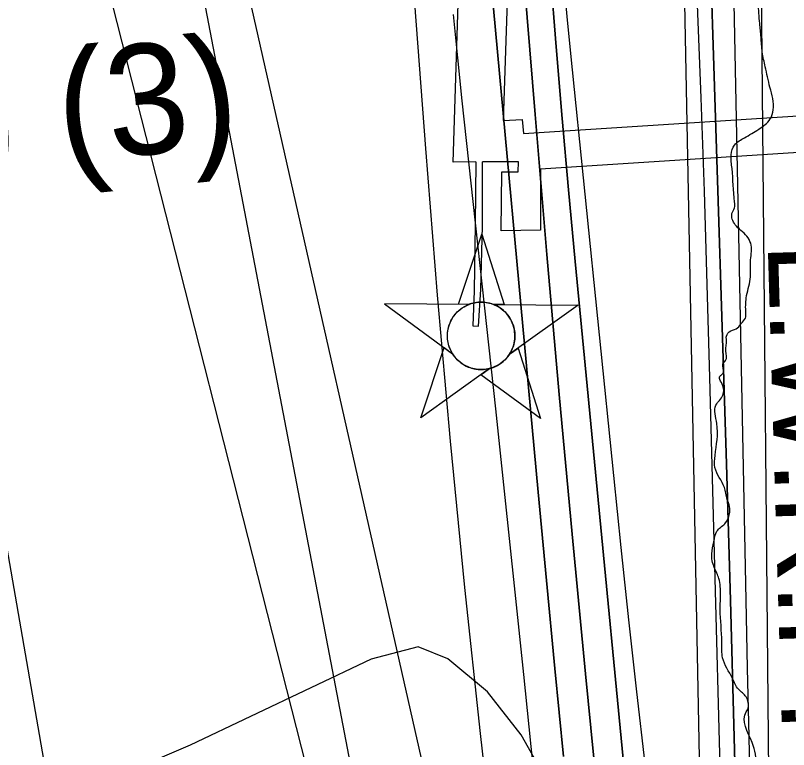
# Model space of a CAD drawing. Extents: x 3313442 to 3351311, y 721974 to 747360.
# Drawn here: x 3324032 to 3324732, y 728448 to 729113 of the extents above; entities that cross this region are included whole.
import ezdxf

# ---------------------------------------------------------------- set-up
doc = ezdxf.new("R2010")
doc.units = 0
for name, color, linetype in [('V-CHAN-DOCK', 7, 'Continuous'), ('V-CHAN-NAID', 7, 'Continuous'), ('V-RIVR-EDGE', 7, 'Continuous'), ('V-TOPO-DPTH', 7, 'Continuous'), ('V-TOPO-MAJR', 7, 'Continuous'), ('V-TOPO-MINR', 7, 'Continuous'), ('V-TOPO-WATR', 7, 'Continuous'), ('V-TOPO-WATR-IDEN', 7, 'Continuous'), ('V-UTIL-LINE', 7, 'Continuous')]:
    doc.layers.add(name, color=color, linetype=linetype)

msp = doc.modelspace()

# ---------------------------------------------------------------- linework, layer by layer
at = {"layer": 'V-CHAN-DOCK'}
for points in [[(3324448.71, 728980.18), (3324428.28, 728980.04), (3324444.53, 729496.05), (3324479.41, 729496.02)], [(3324479.41, 729496.02), (3324489.45, 729496.01), (3324473.37, 729017.59), (3324490.73, 729018.59), (3324491.77, 729006.04), (3324899.63, 729032.08), (3324901.81, 729016.3), (3324904.14, 728999.45)], [(3324904.14, 728999.45), (3324507.27, 728973.7), (3324507.14, 728918.55), (3324471.65, 728917.73), (3324472.16, 728971.14), (3324487, 728971.19), (3324487.28, 728980.44), (3324454.88, 728980.23)], [(3324448.71, 728980.18), (3324448.18, 728923.74), (3324447.23, 728863.59), (3324445.97, 728831.98), (3324451.17, 728831.54), (3324453.41, 728864.69), (3324454.92, 728922.52), (3324454.88, 728980.23)]]:
    msp.add_lwpolyline(points, dxfattribs=at)
at = {"layer": 'V-CHAN-NAID'}
for points in [[(3324442.7, 728851.33), (3324433.11, 728851.4), (3324454.24, 728914.88), (3324474.46, 728851.11), (3324464.88, 728851.18), (3324463.3, 728851.75), (3324461.2, 728852.37), (3324459.16, 728852.82), (3324457.13, 728853.13), (3324455.96, 728853.25), (3324454.43, 728853.33), (3324452.7, 728853.33), (3324451.33, 728853.26), (3324449.43, 728853.05), (3324448.06, 728852.83), (3324446.28, 728852.45), (3324444.75, 728852.03), (3324443.72, 728851.7)], [(3324442.7, 728851.33), (3324366.21, 728851.87), (3324427.77, 728806.47), (3324426.66, 728808.38), (3324425.85, 728810.01), (3324425.02, 728811.98), (3324424.33, 728814.03), (3324423.96, 728815.36), (3324423.6, 728816.98), (3324423.36, 728818.43), (3324423.17, 728820.03), (3324423.06, 728821.76), (3324423.05, 728823.34), (3324423.16, 728825.42), (3324423.34, 728827.04), (3324423.73, 728829.24), (3324424.21, 728831.16), (3324424.82, 728833.05), (3324425.47, 728834.73), (3324426.2, 728836.32), (3324427.01, 728837.85), (3324428.07, 728839.59), (3324429.1, 728841.06), (3324430.1, 728842.33), (3324431.11, 728843.47), (3324432.42, 728844.81), (3324433.47, 728845.77), (3324435.18, 728847.17), (3324436.4, 728848.04), (3324438.08, 728849.11), (3324439.81, 728850.06), (3324441.26, 728850.74)], [(3324464.88, 728851.18), (3324541.37, 728850.63), (3324479.16, 728806.11), (3324480.08, 728807.6), (3324481.05, 728809.45), (3324481.77, 728811.03), (3324482.51, 728812.99), (3324483.05, 728814.77), (3324483.45, 728816.41), (3324483.81, 728818.42), (3324484, 728819.99), (3324484.12, 728822.2), (3324484.09, 728824.26), (3324483.9, 728826.48), (3324483.64, 728828.24), (3324483.15, 728830.47), (3324482.51, 728832.61), (3324481.76, 728834.59), (3324481.11, 728836.04), (3324480.1, 728837.95), (3324479.04, 728839.67), (3324477.83, 728841.38), (3324476.56, 728842.92), (3324475.29, 728844.28), (3324473.66, 728845.81), (3324471.92, 728847.22), (3324470.23, 728848.4), (3324468.35, 728849.53), (3324466.88, 728850.3)], [(3324461.13, 728793.2), (3324398.93, 728748.68), (3324420.06, 728812.17), (3324427.77, 728806.47), (3324428.41, 728805.51), (3324429.79, 728803.65), (3324431, 728802.24), (3324432.47, 728800.73), (3324433.86, 728799.48), (3324435.31, 728798.33), (3324436.72, 728797.34), (3324438.39, 728796.3), (3324440.11, 728795.39), (3324441.9, 728794.58), (3324443.35, 728794.03), (3324444.97, 728793.5), (3324447.2, 728792.93), (3324448.73, 728792.65), (3324450.76, 728792.39), (3324452.29, 728792.28), (3324454.15, 728792.26), (3324455.84, 728792.34), (3324457.55, 728792.52), (3324459.46, 728792.83)], [(3324479.16, 728806.11), (3324486.96, 728811.69), (3324507.18, 728747.91), (3324453.34, 728787.62), (3324461.13, 728793.2), (3324462.8, 728793.68), (3324464.41, 728794.24), (3324466.57, 728795.15), (3324468.3, 728796.04), (3324470.17, 728797.15), (3324471.91, 728798.36), (3324473.46, 728799.61), (3324474.75, 728800.78), (3324476.13, 728802.2), (3324477.34, 728803.6), (3324478.46, 728805.07)]]:
    msp.add_lwpolyline(points, close=True, dxfattribs=at)
msp.add_circle((3324453.58, 728822.8), 30.54, dxfattribs=at)
at = {"layer": 'V-RIVR-EDGE'}
msp.add_spline([(3324717.69, 728327.26), (3324702.18, 728331.17), (3324695.22, 728336.62), (3324694.45, 728340.5), (3324696.79, 728345.53), (3324695.64, 728349.03), (3324694.48, 728352.52), (3324696.82, 728358.72), (3324693.74, 728368.03), (3324692.21, 728374.24), (3324693.38, 728376.57), (3324700.37, 728380.81), (3324702.33, 728388.57), (3324702.35, 728396.71), (3324699.65, 728404.47), (3324699.67, 728410.68), (3324702.01, 728418.82), (3324702.41, 728422.3), (3324702.83, 728433.55), (3324698.61, 728454.89), (3324693.25, 728482.44), (3324694.42, 728484.37), (3324695.21, 728490.96), (3324693.29, 728496.01), (3324686.32, 728503.01), (3324680.92, 728512.72), (3324672.04, 728531.35), (3324671.3, 728545.7), (3324669.83, 728575.18), (3324669.88, 728596.12), (3324668.73, 728603.1), (3324664.49, 728613.2), (3324662.19, 728625.61), (3324664.16, 728636.47), (3324666.9, 728646.15), (3324673.89, 728652.73), (3324678.18, 728661.64), (3324678.2, 728668.23), (3324676.28, 728674.83), (3324673.59, 728685.69), (3324665.1, 728703.55), (3324665.13, 728714.41), (3324666.75, 728743.49), (3324666.02, 728760.17), (3324669.13, 728764.43), (3324672.24, 728769.08), (3324672.26, 728777.61), (3324669.56, 728783.43), (3324669.18, 728784.98), (3324670.74, 728787.31), (3324672.68, 728789.63), (3324672.31, 728797.38), (3324674.65, 728800.48), (3324675.06, 728809.01), (3324675.47, 728819.09), (3324675.48, 728822.58), (3324679.37, 728827.23), (3324685.58, 728829.93), (3324689.08, 728834.18), (3324692.58, 728838.83), (3324692.98, 728843.87), (3324693.4, 728857.05), (3324696.93, 728874.11), (3324697.37, 728891.56), (3324697.4, 728906.68), (3324693.93, 728912.9), (3324683.48, 728923.39), (3324680.78, 728928.44), (3324680.41, 728933.48), (3324682.75, 728938.52), (3324682.76, 728943.95), (3324680.51, 728974.2), (3324679.76, 728986.61), (3324682.89, 728995.53), (3324691.82, 729002.1), (3324704.64, 729009.82), (3324715.13, 729019.1), (3324717.87, 729027.24), (3324714.82, 729047.8), (3324710.6, 729066.43), (3324707.91, 729079.62), (3324706.78, 729093.19), (3324705.65, 729105.61), (3324704.53, 729123.83), (3324705, 729154.47), (3324699.63, 729181.24), (3324694.31, 729223.53), (3324689.72, 729251.46), (3324688.21, 729266.59), (3324685.52, 729275.9), (3324684.38, 729286.76), (3324684.04, 729305.38), (3324680.99, 729326.33), (3324684.5, 729333.3), (3324687.23, 729342.21), (3324684.55, 729356.18), (3324676.06, 729370.55), (3324666.02, 729388.41), (3324660.62, 729402), (3324660.65, 729412.86), (3324661.06, 729421), (3324659.92, 729430.7), (3324657.61, 729439.62), (3324655.3, 729444.67), (3324649.49, 729447.01), (3324647.56, 729450.51), (3324645.25, 729457.1), (3324647.22, 729469.12), (3324649.6, 729490.44), (3324648.84, 729499.37), (3324646.92, 729504.8), (3324636.85, 729510.64), (3324629.1, 729514.54), (3324623.69, 729522.7), (3324620.63, 729538.6), (3324620.66, 729552.18), (3324621.06, 729557.22), (3324621.49, 729571.18), (3324623.06, 729582.42), (3324623.09, 729594.05), (3324625.85, 729611.5), (3324625.89, 729625.46), (3324625.9, 729631.28), (3324628.25, 729639.03), (3324628.26, 729646.01), (3324628.31, 729663.07), (3324636.53, 729696.01), (3324635.02, 729710.36), (3324634.29, 729731.7), (3324632.78, 729748.38), (3324630.87, 729761.18), (3324625.49, 729777.48), (3324622.8, 729791.06), (3324622.05, 729798.04), (3324622.07, 729807.35), (3324625.99, 729824.4), (3324629.12, 729833.7), (3324631.45, 729836.41), (3324641.92, 729838.32), (3324651.23, 729838.3), (3324660.15, 729837.11), (3324664.03, 729837.49), (3324667.52, 729839.81), (3324668.7, 729844.07), (3324667.16, 729849.51), (3324654.01, 729863.5), (3324646.27, 729868.95), (3324634.66, 729881.77), (3324630.43, 729894.58), (3324628.55, 729918.24), (3324630.93, 729940.73), (3324630.97, 729955.85), (3324630.22, 729967.49), (3324628.69, 729977.19), (3324618.27, 729997.77), (3324600.87, 730016.81), (3324588.5, 730031.97), (3324583.1, 730046.33), (3324581.97, 730056.42), (3324581.97, 730059.52), (3324584.31, 730061.45), (3324591.28, 730060.66), (3324593.23, 730062.21), (3324594.79, 730066.08), (3324593.64, 730071.12), (3324588.6, 730073.85), (3324580.46, 730074.65), (3324579.3, 730077.36), (3324581.63, 730079.3), (3324584.36, 730083.94), (3324582.83, 730090.54), (3324578.59, 730104.12), (3324579.77, 730111.1), (3324580.58, 730123.51)], degree=3, dxfattribs=at)
at = {"layer": 'V-TOPO-DPTH'}
for points in [[(3324657.59, 729264.8), (3324667.77, 728954.45), (3324671.71, 728830.76), (3324675.5, 728707.08), (3324679.05, 728583.38), (3324682.45, 728459.68), (3324688.32, 728238.74)], [(3324657.59, 729264.8), (3324667.77, 728954.45), (3324671.71, 728830.76), (3324675.5, 728707.08), (3324679.05, 728583.38), (3324682.45, 728459.68), (3324688.32, 728238.74)], [(3324715.53, 728232.23), (3324706.27, 729238.15)], [(3324485.53, 729228.38), (3324502.33, 729023.04), (3324513.01, 728896.41), (3324524.1, 728769.81), (3324535.82, 728643.28), (3324547.95, 728516.77), (3324574.97, 728242.05)], [(3324485.53, 729228.38), (3324502.33, 729023.04), (3324513.01, 728896.41), (3324524.1, 728769.81), (3324535.82, 728643.28), (3324547.95, 728516.77), (3324574.97, 728242.05)], [(3324527.98, 728442.22), (3324520.23, 728521.86), (3324512.67, 728601.52), (3324505.22, 728681.19), (3324457.86, 729194.54)], [(3324457.86, 729194.54), (3324505.22, 728681.19), (3324512.67, 728601.52), (3324520.23, 728521.86), (3324527.98, 728442.22)], [(3324654.31, 728270.18), (3324637.19, 729155.23)], [(3324654.31, 728270.18), (3324637.19, 729155.23)], [(3324516.45, 729149.1), (3324521.54, 729084.33), (3324526.9, 729019.59), (3324532.67, 728954.88), (3324538.7, 728890.19), (3324603.52, 728217.83)], [(3324603.52, 728217.83), (3324538.7, 728890.19), (3324532.67, 728954.88), (3324526.9, 729019.59), (3324521.54, 729084.33), (3324516.45, 729149.1)]]:
    msp.add_lwpolyline(points, dxfattribs=at)
at = {"layer": 'V-TOPO-MAJR'}
msp.add_lwpolyline([(3324500.47, 728436.25), (3324492.22, 728516.37), (3324483.86, 728596.48), (3324475.34, 728676.57), (3324466.72, 728756.65), (3324436.42, 729035.37), (3324432.37, 729074.47), (3324428.57, 729113.59)], dxfattribs=at)
at = {"layer": 'V-TOPO-MINR'}
for points in [[(3324146.88, 729534.23), (3324157.29, 729463.49), (3324166, 729392.48), (3324175.66, 729299.81), (3324178.33, 729274.92), (3324181.09, 729250.05), (3324184, 729225.18), (3324370.1, 728252.62), (3324373.36, 728222.29), (3324376.24, 728191.93), (3324378.57, 728161.52), (3324380.52, 728131.08), (3324419.43, 727421.91), (3324421.22, 727377.46), (3324421.56, 727360.96)], [(3324697.39, 728398.4), (3324695.89, 728460.16), (3324694.51, 728521.92), (3324693.21, 728583.68), (3324679.95, 729244.49)], [(3324308.68, 728381.72), (3324106.94, 729175.45), (3324102.93, 729209.59), (3324098.21, 729243.62)], [(3324715.53, 728232.23), (3324706.27, 729238.15)], [(3324574.97, 728242.05), (3324547.95, 728516.77), (3324535.82, 728643.28), (3324524.1, 728769.81), (3324513.01, 728896.41), (3324502.33, 729023.04), (3324485.53, 729228.38)], [(3324386.13, 729219.8), (3324403.13, 728992.22), (3324413.79, 728859.75), (3324425.45, 728727.38), (3324438.62, 728595.14), (3324452.8, 728463), (3324478.92, 728231.92)], [(3324457.86, 729194.54), (3324505.22, 728681.19), (3324512.67, 728601.52), (3324520.23, 728521.86), (3324527.98, 728442.22)], [(3324233.91, 729173.25), (3324411.23, 728387.04)], [(3324654.31, 728270.18), (3324637.19, 729155.23)], [(3324603.52, 728217.83), (3324538.7, 728890.19), (3324532.67, 728954.88), (3324526.9, 729019.59), (3324521.54, 729084.33), (3324516.45, 729149.1)], [(3324601.88, 728435.47), (3324594.52, 728500.67), (3324587.32, 728565.9), (3324580.37, 728631.15), (3324573.59, 728696.43), (3324534.66, 729078.22), (3324531.37, 729111.75), (3324528.27, 729145.31)], [(3324674.74, 728251.13), (3324660.57, 728785.03), (3324658.15, 728869.4), (3324655.49, 728953.77), (3324652.48, 729038.12), (3324649.23, 729122.47)], [(3323946.93, 729076.07), (3324101.46, 728187.09)]]:
    msp.add_lwpolyline(points, dxfattribs=at)
at = {"layer": 'V-TOPO-WATR'}
msp.add_lwpolyline([(3324688.32, 728238.74), (3324682.45, 728459.68), (3324679.05, 728583.38), (3324675.5, 728707.08), (3324671.71, 728830.76), (3324667.77, 728954.45), (3324657.59, 729264.8)], dxfattribs=at)
at = {"layer": 'V-UTIL-LINE'}
msp.add_lwpolyline([(3324539.44, 728373.42), (3324489.7, 728461.65), (3324459.41, 728500.73), (3324423.33, 728530.58), (3324396.52, 728541.29), (3324353.95, 728530.2), (3324190.48, 728452.48), (3322176.77, 727588.81)], dxfattribs=at)

# ---------------------------------------------------------------- texts
at = {"layer": 'V-CHAN-NAID'}
msp.add_text('FORMOSA - NORTH (233.7) (3)', height=100, rotation=5.74526, dxfattribs=at).set_placement((3322315.02, 728802.24))
at = {"layer": 'V-TOPO-WATR-IDEN'}
msp.add_text('L.W.R.P.', height=83, rotation=271.67449, dxfattribs=at).set_placement((3324712.79, 728906.95))

doc.saveas('drawing.dxf')
